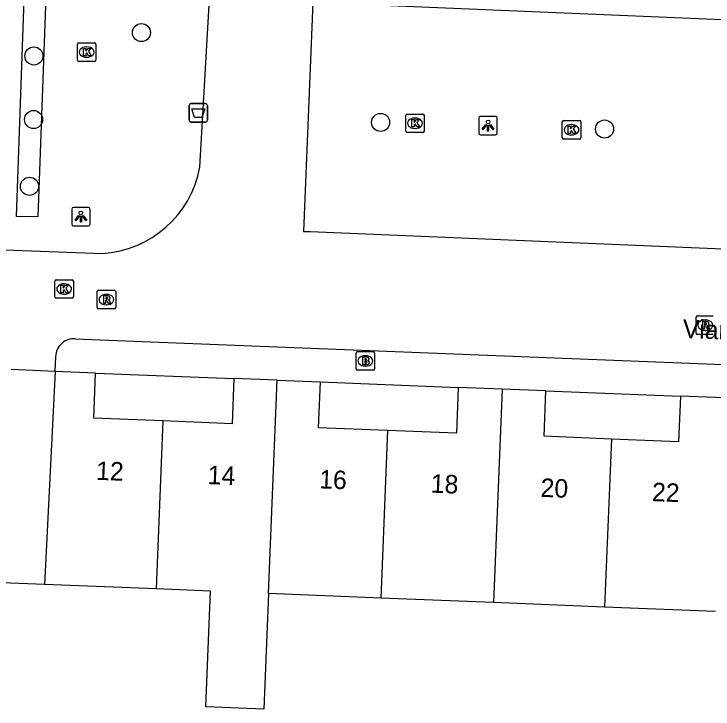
# Model space of a CAD drawing. Extents: x 160787 to 161428, y 386828 to 387483.
# Drawn here: x 161029.49 to 161067.25, y 387170.38 to 387207.92 of the extents above; entities that cross this region are included whole.
import ezdxf

# ---------------------------------------------------------------- set-up
doc = ezdxf.new("R2010")
doc.units = 0
for name, color, linetype in [('IMGEO_Afvalbak', 7, 'Continuous'), ('IMGEO_Boom', 7, 'Continuous'), ('IMGEO_Brandkraan', 7, 'Continuous'), ('IMGEO_Kolk', 7, 'Continuous'), ('IMGEO_Lichtpunt', 7, 'Continuous'), ('IMGEO_Openbare_ruimte_label', 7, 'Continuous'), ('IMGEO_Pand', 7, 'Continuous'), ('IMGEO_Pand_nummerreeks', 7, 'Continuous'), ('IMGEO_Rijbaan_lokaal_open', 7, 'Continuous'), ('IMGEO_Rioolput', 7, 'Continuous'), ('IMGEO_Voetpad_open', 7, 'Continuous')]:
    doc.layers.add(name, color=color, linetype=linetype)

msp = doc.modelspace()

# ---------------------------------------------------------------- linework, layer by layer
at = {"layer": 'IMGEO_Afvalbak'}
for p, q in [((161039.047, 387203.084), (161039.837, 387203.084)), ((161039.837, 387203.084), (161039.047, 387203.084)), ((161038.947, 387202.184), (161038.947, 387202.984)), ((161038.947, 387202.984), (161038.947, 387202.184)), ((161039.937, 387202.984), (161039.937, 387202.184)), ((161039.937, 387202.184), (161039.937, 387202.984)), ((161039.837, 387202.084), (161039.047, 387202.084)), ((161039.047, 387202.084), (161039.837, 387202.084))]:
    msp.add_line(p, q, dxfattribs=at)
msp.add_lwpolyline([(161039.09, 387202.798), (161039.794, 387202.798), (161039.645, 387202.328), (161039.239, 387202.328), (161039.09, 387202.798)], dxfattribs=at)
for centre, start, end in [((161039.047, 387202.984), 90, 180), ((161039.047, 387202.984), 90, 180), ((161039.837, 387202.984), 0, 90), ((161039.837, 387202.984), 360, 90), ((161039.047, 387202.184), 180, 270), ((161039.047, 387202.184), 180, 270), ((161039.837, 387202.184), 270, 0), ((161039.837, 387202.184), 270, 0)]:
    msp.add_arc(centre, 0.1, start, end, dxfattribs=at)
at = {"layer": 'IMGEO_Boom'}
for centre in [(161036.376, 387206.917), (161030.567, 387205.654), (161030.548, 387202.222), (161049.296, 387202.063), (161061.394, 387201.708), (161030.328, 387198.613)]:
    msp.add_circle(centre, 0.489, dxfattribs=at)
at = {"layer": 'IMGEO_Brandkraan'}
for p, q in [((161047.973, 387188.755), (161047.973, 387189.607)), ((161048.048, 387189.681), (161048.9, 387189.681)), ((161048.461, 387189.461), (161048.486, 387189.461)), ((161048.974, 387189.607), (161048.974, 387188.755)), ((161048.484, 387188.901), (161048.459, 387188.901)), ((161048.9, 387188.681), (161048.048, 387188.681))]:
    msp.add_line(p, q, dxfattribs=at)
for points in [[(161047.973, 387188.755), (161047.973, 387189.607)], [(161048.048, 387189.681), (161048.9, 387189.681)], [(161048.974, 387189.607), (161048.974, 387188.755)], [(161048.321, 387189.381), (161048.321, 387188.981), (161048.534, 387188.981)], [(161048.552, 387189.381), (161048.321, 387189.381)], [(161048.5, 387189.3), (161048.446, 387189.3), (161048.446, 387189.224)], [(161048.446, 387189.224), (161048.499, 387189.224)], [(161048.508, 387189.148), (161048.446, 387189.148), (161048.446, 387189.067)], [(161048.446, 387189.067), (161048.508, 387189.067)], [(161048.9, 387188.681), (161048.048, 387188.681)]]:
    msp.add_lwpolyline(points, dxfattribs=at)
for centre, radius, start, end in [((161048.05, 387189.605), 0.0765, 91.552, 178.448), ((161048.05, 387189.605), 0.0765, 91.552, 178.448), ((161048.898, 387189.605), 0.0765, 1.552, 88.448), ((161048.898, 387189.605), 0.0765, 1.552, 88.448), ((161048.501, 387189.262), 0.0379, 267.8285, 90.9355), ((161048.509, 387189.107), 0.0404, 269.8759, 90.5077), ((161048.556, 387189.236), 0.145, 59.4692, 91.5367), ((161048.581, 387189.283), 0.0922, 285.5137, 58.1501), ((161048.586, 387189.091), 0.105, 301.3115, 78.989), ((161048.05, 387188.757), 0.0765, 181.552, 268.448), ((161048.05, 387188.757), 0.0765, 181.552, 268.448), ((161048.54, 387189.232), 0.251, 268.6676, 293.5347), ((161048.898, 387188.757), 0.0765, 271.552, 358.448), ((161048.898, 387188.757), 0.0765, 271.552, 358.448)]:
    msp.add_arc(centre, radius, start, end, dxfattribs=at)
for centre, major_axis, ratio, start_param, end_param in [((161048.46, 387189.181), (-0.387, 0.002), 0.722429, 4.712389, 7.853982), ((161048.485, 387189.181), (-0.39, 0.002), 0.717154, 1.570796, 4.712389)]:
    msp.add_ellipse(centre, major_axis=major_axis, ratio=ratio, start_param=start_param, end_param=end_param, dxfattribs=at)
at = {"layer": 'IMGEO_Kolk'}
for p, q in [((161032.919, 387205.437), (161032.919, 387206.289)), ((161032.994, 387206.363), (161033.846, 387206.363)), ((161033.407, 387206.143), (161033.432, 387206.143)), ((161033.92, 387206.289), (161033.92, 387205.437)), ((161033.846, 387205.363), (161032.994, 387205.363)), ((161033.43, 387205.583), (161033.405, 387205.583)), ((161050.657, 387201.593), (161050.657, 387202.445)), ((161050.732, 387202.519), (161051.584, 387202.519)), ((161051.145, 387202.299), (161051.17, 387202.299)), ((161051.658, 387202.445), (161051.658, 387201.593)), ((161059.109, 387201.239), (161059.109, 387202.091)), ((161059.184, 387202.165), (161060.036, 387202.165)), ((161059.597, 387201.945), (161059.622, 387201.945)), ((161060.11, 387202.091), (161060.11, 387201.239)), ((161051.168, 387201.739), (161051.143, 387201.739)), ((161051.584, 387201.519), (161050.732, 387201.519)), ((161060.036, 387201.165), (161059.184, 387201.165)), ((161059.62, 387201.385), (161059.595, 387201.385)), ((161031.699, 387192.64), (161031.699, 387193.492)), ((161031.774, 387193.566), (161032.626, 387193.566)), ((161032.187, 387193.346), (161032.212, 387193.346)), ((161032.7, 387193.492), (161032.7, 387192.64)), ((161032.626, 387192.566), (161031.774, 387192.566)), ((161032.21, 387192.786), (161032.185, 387192.786))]:
    msp.add_line(p, q, dxfattribs=at)
for points in [[(161032.919, 387205.437), (161032.919, 387206.289)], [(161032.994, 387206.363), (161033.846, 387206.363)], [(161033.92, 387206.289), (161033.92, 387205.437)], [(161033.24, 387206.063), (161033.363, 387206.063), (161033.363, 387205.912), (161033.493, 387206.063), (161033.657, 387206.063), (161033.511, 387205.912), (161033.664, 387205.663), (161033.512, 387205.663), (161033.427, 387205.827), (161033.363, 387205.76), (161033.363, 387205.663), (161033.24, 387205.663), (161033.24, 387206.063)], [(161033.846, 387205.363), (161032.994, 387205.363)], [(161050.657, 387201.593), (161050.657, 387202.445)], [(161050.732, 387202.519), (161051.584, 387202.519)], [(161051.658, 387202.445), (161051.658, 387201.593)], [(161050.978, 387202.219), (161051.101, 387202.219), (161051.101, 387202.068), (161051.231, 387202.219), (161051.395, 387202.219), (161051.249, 387202.068), (161051.402, 387201.819), (161051.25, 387201.819), (161051.165, 387201.983), (161051.101, 387201.916), (161051.101, 387201.819), (161050.978, 387201.819), (161050.978, 387202.219)], [(161059.109, 387201.239), (161059.109, 387202.091)], [(161059.184, 387202.165), (161060.036, 387202.165)], [(161060.11, 387202.091), (161060.11, 387201.239)], [(161059.43, 387201.865), (161059.553, 387201.865), (161059.553, 387201.714), (161059.683, 387201.865), (161059.847, 387201.865), (161059.701, 387201.714), (161059.854, 387201.465), (161059.702, 387201.465), (161059.617, 387201.629), (161059.553, 387201.562), (161059.553, 387201.465), (161059.43, 387201.465), (161059.43, 387201.865)], [(161051.584, 387201.519), (161050.732, 387201.519)], [(161060.036, 387201.165), (161059.184, 387201.165)], [(161031.699, 387192.64), (161031.699, 387193.492)], [(161031.774, 387193.566), (161032.626, 387193.566)], [(161032.02, 387193.266), (161032.143, 387193.266), (161032.143, 387193.115), (161032.273, 387193.266), (161032.437, 387193.266), (161032.291, 387193.115), (161032.444, 387192.866), (161032.292, 387192.866), (161032.207, 387193.03), (161032.143, 387192.963), (161032.143, 387192.866), (161032.02, 387192.866), (161032.02, 387193.266)], [(161032.7, 387193.492), (161032.7, 387192.64)], [(161032.626, 387192.566), (161031.774, 387192.566)]]:
    msp.add_lwpolyline(points, dxfattribs=at)
for centre, start, end in [((161032.996, 387206.287), 91.552, 178.448), ((161032.996, 387206.287), 91.552, 178.448), ((161033.844, 387206.287), 1.552, 88.448), ((161033.844, 387206.287), 1.552, 88.448), ((161032.996, 387205.439), 181.552, 268.448), ((161032.996, 387205.439), 181.552, 268.448), ((161033.844, 387205.439), 271.552, 358.448), ((161033.844, 387205.439), 271.552, 358.448), ((161050.734, 387202.443), 91.552, 178.448), ((161050.734, 387202.443), 91.552, 178.448), ((161051.582, 387202.443), 1.552, 88.448), ((161051.582, 387202.443), 1.552, 88.448), ((161059.186, 387202.089), 91.552, 178.448), ((161059.186, 387202.089), 91.552, 178.448), ((161060.034, 387202.089), 1.552, 88.448), ((161060.034, 387202.089), 1.552, 88.448), ((161050.734, 387201.595), 181.552, 268.448), ((161050.734, 387201.595), 181.552, 268.448), ((161051.582, 387201.595), 271.552, 358.448), ((161051.582, 387201.595), 271.552, 358.448), ((161059.186, 387201.241), 181.552, 268.448), ((161059.186, 387201.241), 181.552, 268.448), ((161060.034, 387201.241), 271.552, 358.448), ((161060.034, 387201.241), 271.552, 358.448), ((161031.776, 387193.49), 91.552, 178.448), ((161031.776, 387193.49), 91.552, 178.448), ((161032.624, 387193.49), 1.552, 88.448), ((161032.624, 387193.49), 1.552, 88.448), ((161031.776, 387192.642), 181.552, 268.448), ((161031.776, 387192.642), 181.552, 268.448), ((161032.624, 387192.642), 271.552, 358.448), ((161032.624, 387192.642), 271.552, 358.448)]:
    msp.add_arc(centre, 0.0765, start, end, dxfattribs=at)
for centre, major_axis, ratio, start_param, end_param in [((161033.406, 387205.863), (-0.387, 0.002), 0.722429, 4.712389, 7.853982), ((161033.431, 387205.863), (-0.39, 0.002), 0.717154, 1.570796, 4.712389), ((161051.144, 387202.019), (-0.387, 0.002), 0.722429, 4.712389, 7.853982), ((161051.169, 387202.019), (-0.39, 0.002), 0.717154, 1.570796, 4.712389), ((161059.596, 387201.665), (-0.387, 0.002), 0.722429, 4.712389, 7.853982), ((161059.621, 387201.665), (-0.39, 0.002), 0.717154, 1.570796, 4.712389), ((161032.186, 387193.066), (-0.387, 0.002), 0.722429, 4.712389, 7.853982), ((161032.211, 387193.066), (-0.39, 0.002), 0.717154, 1.570796, 4.712389)]:
    msp.add_ellipse(centre, major_axis=major_axis, ratio=ratio, start_param=start_param, end_param=end_param, dxfattribs=at)
at = {"layer": 'IMGEO_Lichtpunt'}
for p, q in [((161054.601, 387202.297), (161054.601, 387201.49)), ((161054.601, 387202.297), (161054.601, 387201.49)), ((161055.503, 387202.392), (161054.695, 387202.392)), ((161055.503, 387202.392), (161054.695, 387202.392)), ((161055.597, 387201.49), (161055.597, 387202.297)), ((161055.597, 387201.49), (161055.597, 387202.297)), ((161054.695, 387201.396), (161055.503, 387201.396)), ((161054.695, 387201.396), (161055.503, 387201.396)), ((161033.51, 387197.471), (161032.702, 387197.471)), ((161033.51, 387197.471), (161032.702, 387197.471)), ((161032.608, 387197.376), (161032.608, 387196.569)), ((161032.608, 387197.376), (161032.608, 387196.569)), ((161033.604, 387196.569), (161033.604, 387197.376)), ((161033.604, 387196.569), (161033.604, 387197.376)), ((161032.702, 387196.475), (161033.51, 387196.475)), ((161032.702, 387196.475), (161033.51, 387196.475))]:
    msp.add_line(p, q, dxfattribs=at)
for points in [[(161054.975, 387201.961), (161055.014, 387201.933), (161054.826, 387201.671), (161054.788, 387201.698), (161054.975, 387201.961)], [(161055.187, 387201.933), (161055.225, 387201.96), (161055.412, 387201.698), (161055.373, 387201.67), (161055.187, 387201.933)], [(161055.077, 387201.913), (161055.124, 387201.913), (161055.124, 387201.591), (161055.077, 387201.591), (161055.077, 387201.913)], [(161032.982, 387197.04), (161033.021, 387197.012), (161032.833, 387196.75), (161032.795, 387196.777), (161032.982, 387197.04)], [(161033.194, 387197.012), (161033.232, 387197.039), (161033.419, 387196.777), (161033.38, 387196.749), (161033.194, 387197.012)], [(161033.084, 387196.992), (161033.131, 387196.992), (161033.131, 387196.67), (161033.084, 387196.67), (161033.084, 387196.992)]]:
    msp.add_lwpolyline(points, dxfattribs=at)
for centre in [(161055.1, 387202.095), (161033.107, 387197.174)]:
    msp.add_circle(centre, 0.0994, dxfattribs=at)
for centre, start, end in [((161054.695, 387202.297), 90, 180), ((161054.695, 387202.297), 90, 180), ((161055.503, 387202.297), 0, 90), ((161055.503, 387202.297), 0, 90), ((161054.695, 387201.49), 180, 270), ((161054.695, 387201.49), 180, 270), ((161055.503, 387201.49), 270, 0), ((161055.503, 387201.49), 270, 360), ((161032.702, 387197.376), 90, 180), ((161032.702, 387197.376), 90, 180), ((161033.51, 387197.376), 0, 90), ((161033.51, 387197.376), 0, 90), ((161032.702, 387196.569), 180, 270), ((161032.702, 387196.569), 180, 270), ((161033.51, 387196.569), 270, 0), ((161033.51, 387196.569), 270, 360)]:
    msp.add_arc(centre, 0.0946, start, end, dxfattribs=at)
at = {"layer": 'IMGEO_Pand'}
for points in [[(161031.71, 387188.614), (161029.331, 387188.71)], [(161031.71, 387188.614), (161031.147, 387177.103)], [(161033.897, 387188.525), (161031.71, 387188.614)], [(161037.535, 387185.938), (161033.799, 387186.089), (161033.897, 387188.525)], [(161041.369, 387188.239), (161041.27, 387185.788), (161037.535, 387185.938)], [(161043.708, 387188.145), (161041.369, 387188.239)], [(161043.243, 387176.615), (161043.708, 387188.145)], [(161043.708, 387188.145), (161046.047, 387188.05)], [(161049.67, 387185.42), (161045.947, 387185.57), (161046.047, 387188.05)], [(161053.494, 387187.747), (161053.394, 387185.269), (161049.67, 387185.42)], [(161055.862, 387187.652), (161053.494, 387187.747)], [(161055.862, 387187.652), (161055.397, 387176.124)], [(161058.231, 387187.556), (161055.862, 387187.652)], [(161061.762, 387184.962), (161058.132, 387185.108), (161058.231, 387187.556)], [(161065.496, 387187.273), (161065.397, 387184.815), (161061.762, 387184.962)], [(161067.855, 387187.178), (161065.496, 387187.273)], [(161037.535, 387185.938), (161037.169, 387176.86)], [(161049.67, 387185.42), (161049.305, 387176.37)], [(161061.762, 387184.962), (161061.396, 387175.882)], [(161031.147, 387177.103), (161025.183, 387177.344)], [(161037.169, 387176.86), (161031.147, 387177.103)], [(161043.243, 387176.615), (161042.991, 387170.375), (161039.859, 387170.501), (161040.111, 387176.741), (161037.169, 387176.86)], [(161049.305, 387176.37), (161043.243, 387176.615)], [(161055.397, 387176.124), (161049.305, 387176.37)], [(161061.396, 387175.882), (161055.397, 387176.124)], [(161067.389, 387175.64), (161061.396, 387175.882)]]:
    msp.add_lwpolyline(points, dxfattribs=at)
at = {"layer": 'IMGEO_Rijbaan_lokaal_open'}
for points in [[(161039.534, 387199.642), (161040.4, 387214.71)], [(161092.567, 387206.57), (161045.954, 387208.523), (161045.642, 387208.536), (161045.124, 387196.181), (161045.495, 387196.166), (161092.237, 387194.215), (161092.567, 387206.57)], [(161021.317, 387195.468), (161034.264, 387194.988)], [(161032.801, 387190.374), (161098.276, 387187.786)], [(161031.71, 387188.614), (161031.742, 387189.416)]]:
    msp.add_lwpolyline(points, dxfattribs=at)
for centre, radius, start, end in [((161033.915, 387200.694), 5.716, 273.4976, 349.3986), ((161032.73, 387189.388), 0.989, 85.9011, 178.3656)]:
    msp.add_arc(centre, radius, start, end, dxfattribs=at)
at = {"layer": 'IMGEO_Rioolput'}
for p, q in [((161033.985, 387192.07), (161033.985, 387192.922)), ((161034.06, 387192.996), (161034.912, 387192.996)), ((161034.986, 387192.922), (161034.986, 387192.07)), ((161034.473, 387192.776), (161034.498, 387192.776)), ((161034.496, 387192.216), (161034.471, 387192.216)), ((161034.912, 387191.996), (161034.06, 387191.996)), ((161066.341, 387190.686), (161066.341, 387191.538)), ((161066.416, 387191.612), (161067.268, 387191.612)), ((161066.829, 387191.392), (161066.854, 387191.392)), ((161067.268, 387190.612), (161066.416, 387190.612)), ((161066.852, 387190.832), (161066.827, 387190.832))]:
    msp.add_line(p, q, dxfattribs=at)
for points in [[(161033.985, 387192.07), (161033.985, 387192.922)], [(161034.06, 387192.996), (161034.912, 387192.996)], [(161034.986, 387192.922), (161034.986, 387192.07)], [(161034.574, 387192.694), (161034.322, 387192.696), (161034.322, 387192.296)], [(161034.5, 387192.615), (161034.446, 387192.615), (161034.446, 387192.534)], [(161034.446, 387192.534), (161034.498, 387192.534)], [(161034.322, 387192.296), (161034.446, 387192.296), (161034.446, 387192.458), (161034.457, 387192.458)], [(161034.504, 387192.429), (161034.575, 387192.296), (161034.715, 387192.296), (161034.65, 387192.422)], [(161034.912, 387191.996), (161034.06, 387191.996)], [(161066.341, 387190.686), (161066.341, 387191.538)], [(161066.416, 387191.612), (161067.268, 387191.612)], [(161066.93, 387191.31), (161066.678, 387191.312), (161066.678, 387190.912)], [(161066.678, 387190.912), (161066.802, 387190.912), (161066.802, 387191.074), (161066.813, 387191.074)], [(161066.856, 387191.231), (161066.802, 387191.231), (161066.802, 387191.15)], [(161066.802, 387191.15), (161066.854, 387191.15)], [(161066.86, 387191.045), (161066.931, 387190.912), (161067.071, 387190.912), (161067.006, 387191.038)], [(161067.268, 387190.612), (161066.416, 387190.612)]]:
    msp.add_lwpolyline(points, dxfattribs=at)
for centre, radius, start, end in [((161034.062, 387192.92), 0.0765, 91.552, 178.448), ((161034.062, 387192.92), 0.0765, 91.552, 178.448), ((161034.91, 387192.92), 0.0765, 1.552, 88.448), ((161034.91, 387192.92), 0.0765, 1.552, 88.448), ((161034.482, 387192.723), 0.19, 274.7715, 282.9687), ((161034.506, 387192.519), 0.0964, 77.0061, 93.1865), ((161034.52, 387192.576), 0.0378, 276.6634, 79.6772), ((161034.573, 387192.584), 0.109, 350.3612, 89.416), ((161034.571, 387192.584), 0.112, 277.5842, 350.9817), ((161034.456, 387192.405), 0.0533, 26.0293, 88.6989), ((161034.555, 387192.369), 0.108, 29.5134, 73.7905), ((161034.062, 387192.072), 0.0765, 181.552, 268.448), ((161034.062, 387192.072), 0.0765, 181.552, 268.448), ((161034.91, 387192.072), 0.0765, 271.552, 358.448), ((161034.91, 387192.072), 0.0765, 271.552, 358.448), ((161066.418, 387191.536), 0.0765, 91.552, 178.448), ((161066.418, 387191.536), 0.0765, 91.552, 178.448), ((161066.812, 387191.021), 0.0533, 26.0293, 88.6989), ((161066.838, 387191.339), 0.19, 274.7715, 282.9687), ((161066.862, 387191.135), 0.0964, 77.0061, 93.1865), ((161066.876, 387191.192), 0.0378, 276.6634, 79.6772), ((161066.929, 387191.2), 0.109, 350.3612, 89.416), ((161066.927, 387191.2), 0.112, 277.5842, 350.9817), ((161066.911, 387190.985), 0.108, 29.5134, 73.7905), ((161066.418, 387190.688), 0.0765, 181.552, 268.448), ((161066.418, 387190.688), 0.0765, 181.552, 268.448)]:
    msp.add_arc(centre, radius, start, end, dxfattribs=at)
for centre, major_axis, ratio, start_param, end_param in [((161034.472, 387192.496), (-0.387, 0.002), 0.722429, 4.712389, 7.853982), ((161034.497, 387192.496), (-0.39, 0.002), 0.717154, 1.570796, 4.712389), ((161066.828, 387191.112), (-0.387, 0.002), 0.722429, 4.712389, 7.853982), ((161066.853, 387191.112), (-0.39, 0.002), 0.717154, 1.570796, 4.712389)]:
    msp.add_ellipse(centre, major_axis=major_axis, ratio=ratio, start_param=start_param, end_param=end_param, dxfattribs=at)
at = {"layer": 'IMGEO_Voetpad_open'}
for points in [[(161030.779, 387196.956), (161029.622, 387196.983), (161030.275, 387215.34), (161031.441, 387215.306), (161030.779, 387196.956)], [(161033.897, 387188.525), (161041.369, 387188.239)], [(161046.047, 387188.05), (161053.494, 387187.747)], [(161058.231, 387187.556), (161065.496, 387187.273)]]:
    msp.add_lwpolyline(points, dxfattribs=at)

# ---------------------------------------------------------------- texts
at = {"layer": 'IMGEO_Openbare_ruimte_label'}
msp.add_text('Viandenhof', height=1, rotation=357.8789, dxfattribs=at).set_placement((161065.605, 387190.423))
at = {"layer": 'IMGEO_Pand_nummerreeks'}
for s, rotation, p in [('12', 357.8058, (161033.913, 387182.76)), ('14', 357.8056, (161039.94, 387182.528)), ('16', 357.8058, (161045.964, 387182.297)), ('18', 357.8058, (161051.991, 387182.066)), ('20', 357.8058, (161057.925, 387181.839)), ('22', 357.8058, (161063.943, 387181.609))]:
    msp.add_text(s, height=1, rotation=rotation, dxfattribs=at).set_placement(p)

doc.saveas('drawing.dxf')
